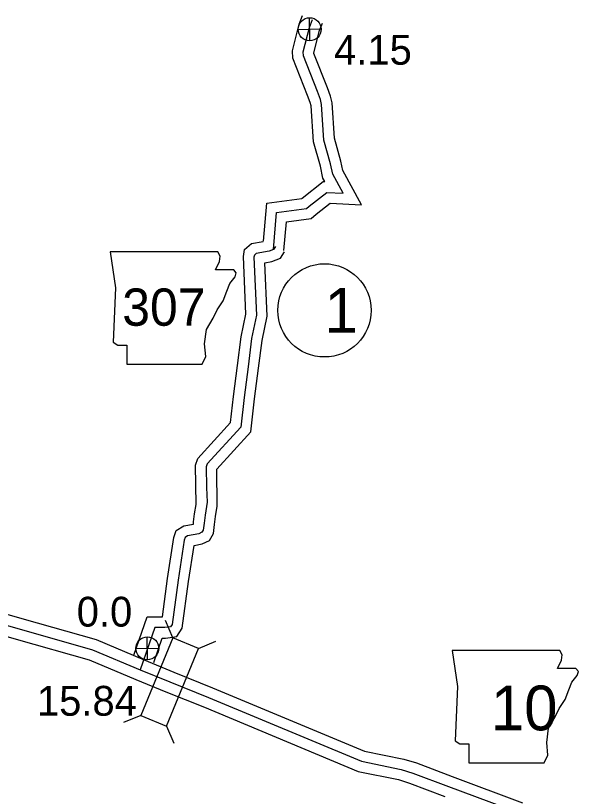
# Model space of a CAD drawing. Extents: x -83719 to 153526, y -11835 to 11446.
# Drawn here: x -3567.5 to -3302.2, y -27.9 to 340.5 of the extents above; entities that cross this region are included whole.
import ezdxf

# ---------------------------------------------------------------- set-up
doc = ezdxf.new("R2010")
doc.units = 0
for name, color, linetype in [('Level 10', 7, 'Continuous'), ('Level 11', 7, 'Continuous'), ('Level 20', 7, 'Continuous'), ('Level 21', 7, 'Continuous'), ('Level 25', 7, 'Continuous'), ('Level 26', 7, 'Continuous'), ('Level 27', 7, 'Continuous'), ('Level 58', 7, 'Continuous'), ('Level 59', 7, 'Continuous')]:
    doc.layers.add(name, color=color, linetype=linetype)

msp = doc.modelspace()

# ---------------------------------------------------------------- linework, layer by layer
at = {"layer": 'Level 10'}
for points in [[(-3767.66, 103.29), (-3741.15, 98.97), (-3680.75, 88.88), (-3653.75, 81.12), (-3647.6, 79.44), (-3587.2, 62.42), (-3564.53, 55.98), (-3529.57, 46.06), (-3506.91, 36.5), (-3492.97, 30.74), (-3474.68, 23.38), (-3402.96, -6.49), (-3384.44, -10.28), (-3378.56, -12.13), (-3361.59, -18.54)], [(-3769.27, 93.42), (-3742.78, 89.1), (-3682.96, 79.11), (-3656.45, 71.49), (-3650.27, 69.81), (-3589.92, 52.8), (-3567.26, 46.36), (-3532.89, 36.61), (-3510.76, 27.27), (-3496.74, 21.48), (-3478.47, 14.13), (-3405.92, -16.09), (-3386.95, -19.98), (-3381.83, -21.59), (-3365.12, -27.89)], [(-3361.6, -18.53), (-3328.43, -30.96)]]:
    msp.add_lwpolyline(points, dxfattribs=at)
at = {"layer": 'Level 11'}
for points in [[(-3450.66, 234.08), (-3449.12, 252.04), (-3432.56, 254.24), (-3432.37, 254.42), (-3422.42, 262.24), (-3421.72, 262.21), (-3422.64, 263.9), (-3423.82, 269.43), (-3427.1, 280.97), (-3428.19, 297.94), (-3428.57, 299.56), (-3429.84, 302.89), (-3436.79, 320.53), (-3436.92, 324), (-3433.76, 336.5), (-3432.19, 340.55)], [(-3440.99, 229.71), (-3439.84, 243.18), (-3428.09, 244.74), (-3425.86, 246.81), (-3419.2, 252.06), (-3404.36, 251.26), (-3413.17, 267.41), (-3414.11, 271.84), (-3417.19, 282.68), (-3418.27, 299.39), (-3418.98, 302.48), (-3420.52, 306.51), (-3426.86, 322.6), (-3426.88, 322.93), (-3424.21, 333.45), (-3422.86, 336.93)], [(-3482.42, 109.84), (-3482.72, 128.37), (-3481.62, 131.57), (-3466.12, 148.49), (-3464.74, 160.88), (-3462.89, 175.38), (-3461.19, 188.95), (-3458.96, 199.61), (-3460.12, 226.86), (-3459.55, 230.18), (-3456.34, 232.99), (-3450.78, 233.95)], [(-3472.41, 109.13), (-3472.69, 126.52), (-3456.55, 144.14), (-3454.81, 159.69), (-3452.96, 174.13), (-3451.32, 187.3), (-3448.91, 198.78), (-3449.99, 223.94), (-3446.66, 224.51), (-3442.6, 226.07), (-3440.78, 229.03)], [(-3511.75, 38.75), (-3505.47, 56.89), (-3498.32, 56.79), (-3495.84, 74.87), (-3492.88, 94.27), (-3491.74, 97.64), (-3488.27, 99.72), (-3483.71, 100.64), (-3483.58, 101.7), (-3483.11, 105.51), (-3482.42, 109.84)], [(-3502.37, 35.27), (-3498.39, 46.79), (-3496.79, 46.76), (-3491.46, 47.48), (-3488.94, 51.54), (-3485.95, 73.43), (-3483.33, 90.51), (-3479.52, 91.28), (-3476.16, 92.85), (-3474.19, 96.15), (-3473.66, 100.48), (-3473.21, 104.11), (-3472.41, 109.13)]]:
    msp.add_lwpolyline(points, dxfattribs=at)
at = {"layer": 'Level 20'}
for p, q in [((-3493.4, 46.93), (-3496.78, 55.06)), ((-3481.2, 41.9), (-3473.07, 45.28)), ((-3508.51, 10.33), (-3516.64, 6.95)), ((-3496.31, 5.29), (-3492.93, -2.83))]:
    msp.add_line(p, q, dxfattribs=at)
msp.add_lwpolyline([(-3493.4, 46.93), (-3508.51, 10.33), (-3496.31, 5.29), (-3481.2, 41.9)], close=True, dxfattribs=at)
at = {"layer": 'Level 21'}
for points in [[(-3522.93, 229.08), (-3520.39, 212.16), (-3521.52, 186.51), (-3519.26, 185.1), (-3515.03, 185.1), (-3515.03, 176.07), (-3479.51, 176.07), (-3477.82, 179.74), (-3478.38, 185.66), (-3477.53, 192.43), (-3474.43, 197.78), (-3472.46, 201.73), (-3469.64, 205.96), (-3467.95, 210.47), (-3466.54, 214.14), (-3464, 217.24), (-3463.44, 219.21), (-3464.56, 220.62), (-3473.3, 220.62), (-3471.33, 224.57), (-3471.05, 227.11), (-3472.22, 229.06)], [(-3361.65, 40.94), (-3359.11, 24.02), (-3360.24, -1.64), (-3357.99, -3.05), (-3353.76, -3.05), (-3353.76, -12.07), (-3318.23, -12.07), (-3316.54, -8.41), (-3317.1, -2.49), (-3316.26, 4.28), (-3313.15, 9.64), (-3311.18, 13.59), (-3308.36, 17.82), (-3306.67, 22.33), (-3305.26, 25.99), (-3302.72, 29.09), (-3302.16, 31.07), (-3303.28, 32.48), (-3312.03, 32.48), (-3310.05, 36.43), (-3309.77, 38.96), (-3310.94, 40.91)]]:
    msp.add_lwpolyline(points, close=True, dxfattribs=at)
at = {"layer": 'Level 26'}
for p, q in [((-3428.74, 328.7), (-3428.99, 339.55)), ((-3434.29, 334), (-3423.44, 334.25)), ((-3505.28, 36.54), (-3505.53, 47.39)), ((-3510.83, 41.84), (-3499.98, 42.09))]:
    msp.add_line(p, q, dxfattribs=at)
for centre in [(-3428.86, 334.12), (-3505.4, 41.97)]:
    msp.add_circle(centre, 5.43, dxfattribs=at)
at = {"layer": 'Level 27'}
msp.add_circle((-3421.86, 201.45), 22, dxfattribs=at)
at = {"layer": 'Level 59'}
for points in [[(-3445.97, 230.13), (-3444.48, 247.61), (-3430.33, 249.49), (-3429.11, 250.61), (-3420.81, 257.15), (-3413.04, 256.73), (-3417.91, 265.65), (-3418.97, 270.64), (-3422.15, 281.83), (-3423.23, 298.66), (-3423.78, 301.02), (-3425.18, 304.7), (-3431.83, 321.56), (-3431.9, 323.47), (-3428.99, 334.97), (-3427.52, 338.74)], [(-3445.04, 231.65), (-3445.97, 230.13), (-3447.99, 229.36), (-3454.11, 228.3), (-3454.93, 227.58), (-3455.11, 226.54), (-3453.94, 199.2), (-3456.25, 188.12), (-3457.93, 174.75), (-3459.78, 160.28), (-3461.34, 146.32), (-3477.23, 128.96), (-3477.71, 127.58), (-3477.55, 117.86)], [(-3477.55, 117.86), (-3477.18, 110.95)], [(-3477.18, 110.95), (-3478.16, 104.81), (-3478.62, 101.09), (-3479.02, 97.81), (-3479.67, 96.73), (-3481.09, 96.06), (-3486.44, 94.99), (-3487.59, 94.3), (-3488, 93.09), (-3490.9, 74.15), (-3493.75, 53.27), (-3494.46, 52.12), (-3497.09, 51.77), (-3501.93, 51.84), (-3508.84, 31.89)], [(-3768.46, 98.36), (-3741.96, 94.03), (-3681.86, 84), (-3655.1, 76.31), (-3648.93, 74.62), (-3588.56, 57.61), (-3565.89, 51.17), (-3531.23, 41.33), (-3508.84, 31.89), (-3494.86, 26.11), (-3476.58, 18.76), (-3404.44, -11.29), (-3385.7, -15.13), (-3380.19, -16.86), (-3363.36, -23.21)], [(-3363.36, -23.21), (-3330.92, -35.37)]]:
    msp.add_lwpolyline(points, dxfattribs=at)

# ---------------------------------------------------------------- texts
at = {"layer": 'Level 21'}
for s, height, p in [('307', 17.6, (-3517.23, 194.19)), ('10', 21.12, (-3343.41, 3.28))]:
    msp.add_text(s, height=height, dxfattribs=at).set_placement(p)
at = {"layer": 'Level 25'}
for s, p in [('4.15', (-3417.34, 317.37)), ('0.0', (-3538.69, 52.22))]:
    msp.add_text(s, height=14.08, dxfattribs=at).set_placement(p)
at = {"layer": 'Level 27'}
msp.add_text('1', height=21.12, dxfattribs=at).set_placement((-3421.86, 190.89))
at = {"layer": 'Level 58'}
msp.add_text('15.84', height=14.08, dxfattribs=at).set_placement((-3557.45, 10.17))

doc.saveas('drawing.dxf')
